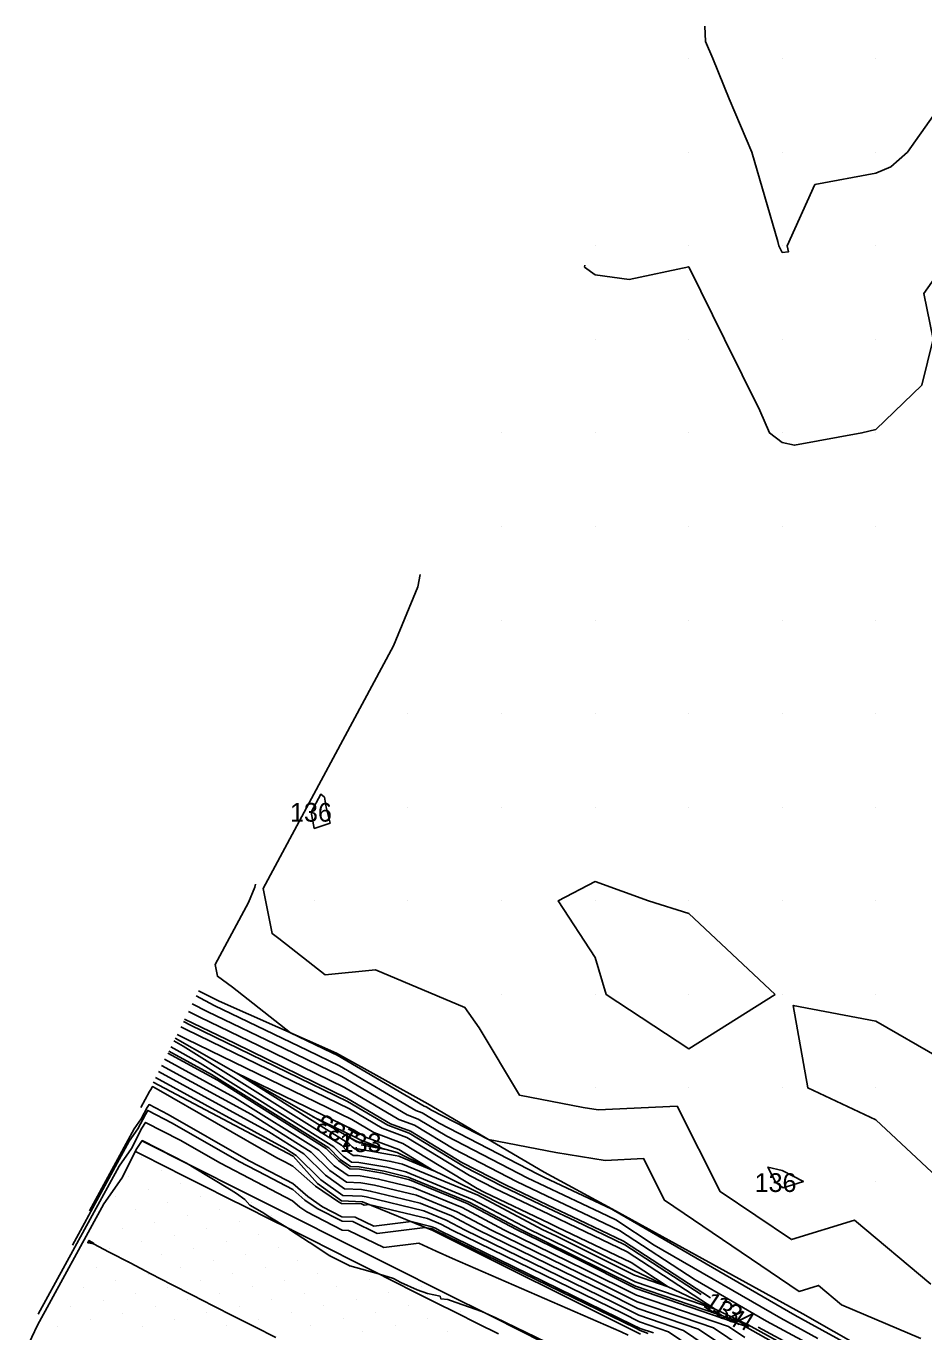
# Model space of a CAD drawing. Extents: x 2354170 to 2357230, y 866100 to 868290.
# Drawn here: x 2354279.2 to 2354375.1, y 867904 to 868043.5 of the extents above; entities that cross this region are included whole.
import ezdxf

# ---------------------------------------------------------------- set-up
doc = ezdxf.new("R2010")
doc.units = 0
for name, color, linetype in [('Default', 7, 'Continuous'), ('DTM Contours Major', 7, 'Continuous'), ('DTM Contours Minor', 7, 'Continuous'), ('DTM Contours Minor Text', 7, 'Continuous'), ('Exist DTM Breakline', 7, 'Continuous'), ('Exist DTM QL2 LIDAR Elevation Point', 7, 'Continuous'), ('Exist DTM Scan Elevation Point', 7, 'Continuous'), ('Exist Roads EOP', 7, 'Continuous'), ('PH Exist DTM Breakline', 7, 'Continuous')]:
    doc.layers.add(name, color=color, linetype=linetype)

msp = doc.modelspace()

# ---------------------------------------------------------------- linework, layer by layer
at = {"layer": 'Default'}
for points in [[(2354338.86, 868017.94), (2354338.82, 868017.73), (2354339.96, 868016.9), (2354343.59, 868016.4), (2354349.96, 868017.77), (2354353.8, 868010.02), (2354357.57, 868002.42), (2354358.58, 868000.02), (2354359.96, 867998.98), (2354361.28, 867998.7), (2354368.47, 868000.02), (2354369.96, 868000.38), (2354374.87, 868005.12), (2354376.09, 868010.02), (2354375.08, 868014.9), (2354378.69, 868020.02)], [(2354375.84, 867909.07), (2354367.69, 867915.91), (2354360.93, 867913.83), (2354353.32, 867918.96), (2354348.72, 867928.08), (2354340.29, 867927.67), (2354338.69, 867927.92), (2354331.9, 867929.25), (2354327.57, 867936.46), (2354326.06, 867938.63), (2354316.52, 867942.66), (2354311.12, 867942.1), (2354306.17, 867946.01), (2354305.46, 867946.51), (2354304.49, 867951.34), (2354318.42, 867977.28), (2354321.03, 867983.56), (2354321.26, 867984.87)], [(2354309.62, 867959.48), (2354310.66, 867961.41), (2354311.04, 867961.09), (2354311.25, 867960.02), (2354311.66, 867958.33), (2354309.96, 867957.76), (2354309.62, 867959.48)], [(2354374.76, 867903.26), (2354366.28, 867906.86), (2354363.82, 867908.92), (2354361.78, 867908.29), (2354347.39, 867918.02), (2354345.15, 867922.47), (2354341.03, 867922.27), (2354335.77, 867923.11), (2354328.58, 867924.51), (2354322.49, 867927.66), (2354321.91, 867928.01), (2354321.69, 867928.09), (2354312.4, 867933.53), (2354311.86, 867933.79), (2354307.44, 867935.93), (2354301.24, 867940.8), (2354299.62, 867941.96), (2354299.37, 867943.2), (2354302.94, 867949.85), (2354303.61, 867951.46), (2354303.67, 867951.79)], [(2354359.19, 867940.02), (2354349.96, 867948.68), (2354345.67, 867950.02), (2354339.96, 867952.08), (2354336.03, 867950.02), (2354339.96, 867943.96), (2354341.15, 867940.02), (2354349.96, 867934.22), (2354359.19, 867940.02)], [(2354368.72, 867901.69), (2354362.74, 867904.95), (2354361.3, 867905.73), (2354341.94, 867916.95), (2354341.76, 867917.07), (2354341.68, 867917.1), (2354334.57, 867920.47), (2354333.86, 867920.81), (2354323.3, 867926.26), (2354321.5, 867927.35), (2354320.8, 867927.62), (2354312.66, 867932.39), (2354309.27, 867934.04), (2354299.28, 867938.85), (2354297.34, 867939.86)], [(2354364.81, 867901.58), (2354358.28, 867905.11), (2354350.64, 867909.53), (2354342.58, 867914.78), (2354339.38, 867916.33), (2354334.79, 867918.5), (2354331.56, 867920.04), (2354324.92, 867923.47), (2354320.67, 867926.05), (2354319.01, 867926.67), (2354313.18, 867930.09), (2354304.09, 867934.52), (2354297.75, 867937.57), (2354296.52, 867938.21)], [(2354363.77, 867903.26), (2354359.79, 867905.42), (2354346.29, 867913.24), (2354342.17, 867915.92), (2354340.53, 867916.71), (2354334.68, 867919.49), (2354332.71, 867920.43), (2354324.11, 867924.87), (2354321.08, 867926.7), (2354319.9, 867927.15), (2354312.92, 867931.24), (2354306.68, 867934.28), (2354298.51, 867938.21), (2354296.93, 867939.03)], [(2354376.74, 867933.24), (2354369.96, 867937.15), (2354361.13, 867938.85), (2354362.68, 867930.02), (2354369.96, 867926.62), (2354377.02, 867920.02)], [(2354294.63, 867934.4), (2354297.78, 867932.67), (2354312.05, 867923.73), (2354313.05, 867922.73), (2354313.94, 867922.11), (2354314.72, 867922.07), (2354317.71, 867921.55), (2354319.76, 867921.05), (2354326.88, 867918.12), (2354332.95, 867914.9), (2354336.85, 867913), (2354344.24, 867909.31), (2354352.8, 867906.38), (2354343.4, 867912.5), (2354337.07, 867915.55), (2354335.01, 867916.53), (2354329.27, 867919.27), (2354326.54, 867920.68), (2354319.84, 867924.74), (2354317.23, 867925.73), (2354313.71, 867927.79), (2354298.91, 867935), (2354296.22, 867936.29), (2354295.7, 867936.57)], [(2354352.28, 867907.59), (2354342.99, 867913.64), (2354338.22, 867915.94), (2354334.9, 867917.51), (2354330.41, 867919.66), (2354325.73, 867922.07), (2354320.25, 867925.39), (2354318.12, 867926.2), (2354313.44, 867928.94), (2354301.5, 867934.76), (2354296.99, 867936.93), (2354296.11, 867937.39)], [(2354294.95, 867935.05), (2354295.96, 867934.5), (2354312.86, 867923.91), (2354313.53, 867923.24), (2354314.13, 867922.82), (2354314.65, 867922.8), (2354318.15, 867922.18), (2354319.38, 867921.88), (2354327.45, 867918.56), (2354334.32, 867914.91), (2354335.83, 867914.18), (2354344.17, 867910.02), (2354347.76, 867908.79), (2354343.81, 867911.36), (2354335.91, 867915.16), (2354335.12, 867915.54), (2354328.12, 867918.89), (2354327.35, 867919.28), (2354319.42, 867924.09), (2354316.34, 867925.26), (2354313.97, 867926.65), (2354296.31, 867935.25), (2354295.46, 867935.66), (2354295.3, 867935.74)], [(2354294.31, 867933.75), (2354299.61, 867930.84), (2354311.25, 867923.55), (2354312.58, 867922.22), (2354313.76, 867921.39), (2354314.79, 867921.35), (2354317.27, 867920.91), (2354320.14, 867920.22), (2354326.31, 867917.68), (2354331.58, 867914.89), (2354337.86, 867911.82), (2354344.32, 867908.6), (2354355.83, 867904.66), (2354356.23, 867904.39), (2354365.55, 867899.15), (2354366.37, 867898.65), (2354370.34, 867897.01), (2354366.9, 867899.32), (2354365.84, 867899.9), (2354357.39, 867904.46)], [(2354293.66, 867932.44), (2354303.27, 867927.18), (2354309.64, 867923.18), (2354311.63, 867921.2), (2354313.39, 867919.97), (2354314.93, 867919.9), (2354316.39, 867919.65), (2354320.9, 867918.56), (2354325.18, 867916.8), (2354328.83, 867914.86), (2354339.9, 867909.45), (2354344.47, 867907.18), (2354352.61, 867904.39), (2354355.68, 867902.31)], [(2354293.98, 867933.09), (2354301.44, 867929.01), (2354310.45, 867923.36), (2354312.1, 867921.71), (2354313.57, 867920.68), (2354314.86, 867920.63), (2354316.83, 867920.28), (2354320.52, 867919.39), (2354325.75, 867917.24), (2354330.2, 867914.87), (2354338.88, 867910.64), (2354344.39, 867907.89), (2354354.22, 867904.53), (2354355.96, 867903.35)], [(2354293.01, 867931.13), (2354306.92, 867923.51), (2354308.04, 867922.82), (2354310.68, 867920.19), (2354313.02, 867918.54), (2354315.07, 867918.46), (2354315.5, 867918.38), (2354321.67, 867916.9), (2354324.05, 867915.91), (2354326.08, 867914.84), (2354341.93, 867907.09), (2354344.62, 867905.76), (2354349.4, 867904.12), (2354355.14, 867900.24)], [(2354293.33, 867931.79), (2354305.1, 867925.35), (2354308.84, 867923), (2354311.15, 867920.7), (2354313.2, 867919.26), (2354315, 867919.18), (2354315.95, 867919.01), (2354321.29, 867917.73), (2354324.62, 867916.36), (2354327.45, 867914.85), (2354340.92, 867908.27), (2354344.54, 867906.47), (2354351.01, 867904.25), (2354355.41, 867901.28), (2354360.28, 867898.54), (2354367.24, 867894.3), (2354372.49, 867892.13), (2354376.33, 867889.83), (2354381.89, 867886.96)], [(2354301.62, 867931.64), (2354314.23, 867925.5), (2354315.45, 867924.78), (2354319.01, 867923.44), (2354322.74, 867921.17), (2354318.99, 867922.72), (2354318.59, 867922.81), (2354314.58, 867923.52), (2354314.31, 867923.53), (2354314.01, 867923.75), (2354313.66, 867924.09), (2354301.62, 867931.64)], [(2354291.43, 867927.94), (2354292.37, 867929.66), (2354292.51, 867929.87), (2354292.63, 867930.11), (2354292.68, 867930.17), (2354293.08, 867929.96), (2354305.96, 867922.57), (2354306.81, 867922.12), (2354307.69, 867921.67), (2354310.11, 867919.53), (2354312.54, 867917.86), (2354312.88, 867917.69), (2354315.02, 867917.63), (2354315.29, 867917.5), (2354315.8, 867917.57), (2354322.05, 867916.06), (2354323.48, 867915.47), (2354324.71, 867914.82), (2354342.95, 867905.91), (2354344.69, 867905.04), (2354347.8, 867903.98), (2354354.86, 867899.2)], [(2354285.95, 867916.89), (2354290.74, 867925.66), (2354291.47, 867926.71), (2354292.1, 867927.92), (2354292.31, 867928.25), (2354294.36, 867927.2), (2354302.94, 867922.27), (2354305.28, 867921.06), (2354307.67, 867919.81), (2354309.26, 867918.41), (2354310.85, 867917.32), (2354312.92, 867916.26), (2354314.32, 867916.22), (2354316.34, 867915.24), (2354320.31, 867915.74), (2354322.43, 867915.23), (2354322.92, 867915.03), (2354323.33, 867914.81), (2354343.97, 867904.73), (2354344.77, 867904.33), (2354346.19, 867903.85)], [(2354343.49, 867903.62), (2354342.76, 867903.97), (2354324.72, 867911.8), (2354323, 867912.58), (2354321.15, 867913.45), (2354317.4, 867912.98), (2354313.61, 867914.81), (2354312.96, 867914.83), (2354309.16, 867916.77), (2354308.41, 867917.29), (2354307.65, 867917.95), (2354303.75, 867919.99), (2354299.93, 867921.97), (2354295.64, 867924.43), (2354291.94, 867926.34), (2354291.56, 867925.73), (2354290.43, 867923.55), (2354289.11, 867921.66), (2354280.47, 867905.84)], [(2354291.57, 867924.42), (2354291.02, 867923.54), (2354289.39, 867920.39), (2354287.48, 867917.66), (2354280.39, 867904.68), (2354279.18, 867902.1)], [(2354334.75, 867902.87), (2354329.29, 867905.51), (2354329.04, 867905.62), (2354327.87, 867906.15), (2354324.51, 867907.3), (2354324.24, 867907.43), (2354323.47, 867907.5), (2354323.41, 867907.77), (2354322.07, 867908.06), (2354320.96, 867908.47), (2354319.2, 867909.22), (2354318.44, 867909.65), (2354316.94, 867910.11), (2354316.18, 867910.35), (2354315.04, 867910.67), (2354313.78, 867911.03), (2354312.83, 867911.49), (2354311.55, 867912.13), (2354309.61, 867913.45), (2354309.47, 867913.52), (2354307.31, 867914.91), (2354307.28, 867914.93), (2354307.09, 867915.07), (2354305.21, 867916.23), (2354304.39, 867916.75), (2354303.08, 867917.51), (2354302.55, 867918.11), (2354301.67, 867918.74), (2354301.1, 867919.12), (2354296.96, 867921.6), (2354296.9, 867921.64), (2354296.86, 867921.67), (2354296.31, 867921.98), (2354291.57, 867924.42)], [(2354314.92, 867924.17), (2354314.56, 867924.31), (2354314.49, 867924.35), (2354313.84, 867924.67), (2354314.46, 867924.28), (2354314.48, 867924.26), (2354314.5, 867924.25), (2354314.51, 867924.25), (2354314.92, 867924.17)], [(2354359.26, 867919.91), (2354358.42, 867921.57), (2354359.96, 867921.21), (2354362.21, 867920.02), (2354360.07, 867919.36), (2354359.26, 867919.91)], [(2354285.85, 867913.67), (2354285.8, 867913.57), (2354285.76, 867913.49), (2354285.8, 867913.49), (2354285.82, 867913.49), (2354285.89, 867913.48), (2354286.36, 867913.36), (2354286.39, 867913.45), (2354285.95, 867913.68), (2354285.89, 867913.73), (2354285.85, 867913.67)]]:
    msp.add_lwpolyline(points, dxfattribs=at)
at = {"layer": 'DTM Contours Major'}
for points in [[(2354368.72, 867901.69), (2354362.74, 867904.95), (2354361.3, 867905.73), (2354341.94, 867916.95), (2354341.76, 867917.07), (2354341.68, 867917.1), (2354334.57, 867920.47), (2354333.86, 867920.81), (2354323.3, 867926.26), (2354321.5, 867927.35), (2354320.8, 867927.62), (2354312.66, 867932.39), (2354309.27, 867934.04), (2354299.28, 867938.85), (2354297.34, 867939.86)], [(2354293.33, 867931.79), (2354305.1, 867925.35), (2354308.84, 867923), (2354311.15, 867920.7), (2354313.2, 867919.26), (2354315, 867919.18), (2354315.95, 867919.01), (2354321.29, 867917.73), (2354324.62, 867916.36), (2354327.45, 867914.85), (2354340.92, 867908.27), (2354344.54, 867906.47), (2354351.01, 867904.25), (2354355.41, 867901.28), (2354360.28, 867898.54), (2354367.24, 867894.3), (2354372.49, 867892.13), (2354376.33, 867889.83), (2354381.89, 867886.96)]]:
    msp.add_lwpolyline(points, dxfattribs=at)
at = {"layer": 'DTM Contours Minor'}
for points in [[(2354351.69, 868043.48), (2354351.77, 868041.83), (2354352.53, 868040.02), (2354354.27, 868035.71), (2354356.71, 868030.02), (2354359.5, 868020.48), (2354359.58, 868020.02), (2354359.96, 868019.3), (2354360.62, 868019.36), (2354360.47, 868020.02), (2354363.44, 868026.54), (2354369.96, 868027.76), (2354371.55, 868028.44), (2354373.34, 868030.02), (2354376.09, 868033.9)], [(2354351.3, 867907.94), (2354343.13, 867913.26), (2354337.84, 867915.81), (2354334.94, 867917.19), (2354330.03, 867919.53), (2354326, 867921.61), (2354320.11, 867925.18), (2354317.82, 867926.04), (2354313.53, 867928.56), (2354300.63, 867934.84), (2354296.73, 867936.72), (2354295.98, 867937.11)], [(2354294.41, 867933.96), (2354299, 867931.45), (2354311.52, 867923.61), (2354312.74, 867922.39), (2354313.82, 867921.63), (2354314.77, 867921.59), (2354317.42, 867921.12), (2354320.01, 867920.5), (2354326.5, 867917.83), (2354332.03, 867914.89), (2354337.52, 867912.21), (2354344.29, 867908.83), (2354355.96, 867904.84)], [(2354345.65, 867903.8), (2354344.79, 867904.1), (2354344.31, 867904.34), (2354322.88, 867914.81), (2354322.73, 867914.88), (2354322.56, 867914.96), (2354321.81, 867915.13), (2354316.69, 867914.49), (2354314.08, 867915.75), (2354312.94, 867915.78), (2354310.29, 867917.14), (2354308.97, 867918.04), (2354307.67, 867919.19), (2354304.77, 867920.7), (2354301.94, 867922.17), (2354294.79, 867926.27), (2354292.18, 867927.62), (2354291.92, 867927.19), (2354291.12, 867925.65), (2354290.2, 867924.33), (2354284.13, 867913.21)], [(2354317.44, 867923.49), (2354314.85, 867924.47), (2354314.41, 867924.73), (2354309.77, 867926.99), (2354309.83, 867926.95)], [(2354314.96, 867923.93), (2354317.44, 867923.49)]]:
    msp.add_lwpolyline(points, dxfattribs=at)
at = {"layer": 'Exist DTM Breakline'}
for points in [[(2354329.64, 867903.75), (2354327.4, 867904.87), (2354325.17, 867905.98), (2354322.93, 867907.1), (2354320.7, 867908.22), (2354318.46, 867909.34), (2354316.23, 867910.47), (2354314, 867911.6), (2354311.77, 867912.72), (2354309.53, 867913.85), (2354307.3, 867914.97), (2354305.06, 867916.09), (2354302.83, 867917.21), (2354300.6, 867918.33), (2354298.36, 867919.46), (2354296.13, 867920.58), (2354293.9, 867921.7), (2354291.66, 867922.83), (2354290.93, 867923.2)], [(2354285.84, 867913.64), (2354288.06, 867912.48), (2354290.28, 867911.33), (2354292.5, 867910.18), (2354294.72, 867909.04), (2354296.94, 867907.9), (2354299.17, 867906.76), (2354301.4, 867905.62), (2354303.62, 867904.49), (2354305.85, 867903.36)]]:
    msp.add_lwpolyline(points, dxfattribs=at)
at = {"layer": 'Exist DTM QL2 LIDAR Elevation Point'}
for p, q in [((2354349.96, 868040.02), (2354349.96, 868040.02)), ((2354359.96, 868040.02), (2354359.96, 868040.02)), ((2354369.96, 868040.02), (2354369.96, 868040.02)), ((2354349.96, 868030.02), (2354349.96, 868030.02)), ((2354359.96, 868030.02), (2354359.96, 868030.02)), ((2354369.96, 868030.02), (2354369.96, 868030.02)), ((2354339.96, 868020.02), (2354339.96, 868020.02)), ((2354349.96, 868020.02), (2354349.96, 868020.02)), ((2354359.96, 868020.02), (2354359.96, 868020.02)), ((2354369.96, 868020.02), (2354369.96, 868020.02)), ((2354339.96, 868010.02), (2354339.96, 868010.02)), ((2354349.96, 868010.02), (2354349.96, 868010.02)), ((2354359.96, 868010.02), (2354359.96, 868010.02)), ((2354369.96, 868010.02), (2354369.96, 868010.02)), ((2354329.96, 868000.02), (2354329.96, 868000.02)), ((2354339.96, 868000.02), (2354339.96, 868000.02)), ((2354349.96, 868000.02), (2354349.96, 868000.02)), ((2354359.96, 868000.02), (2354359.96, 868000.02)), ((2354369.96, 868000.02), (2354369.96, 868000.02)), ((2354329.96, 867990.02), (2354329.96, 867990.02)), ((2354339.96, 867990.02), (2354339.96, 867990.02)), ((2354349.96, 867990.02), (2354349.96, 867990.02)), ((2354359.96, 867990.02), (2354359.96, 867990.02)), ((2354369.96, 867990.02), (2354369.96, 867990.02)), ((2354319.96, 867980.02), (2354319.96, 867980.02)), ((2354329.96, 867980.02), (2354329.96, 867980.02)), ((2354339.96, 867980.02), (2354339.96, 867980.02)), ((2354349.96, 867980.02), (2354349.96, 867980.02)), ((2354359.96, 867980.02), (2354359.96, 867980.02)), ((2354369.96, 867980.02), (2354369.96, 867980.02)), ((2354319.96, 867970.02), (2354319.96, 867970.02)), ((2354329.96, 867970.02), (2354329.96, 867970.02)), ((2354339.96, 867970.02), (2354339.96, 867970.02)), ((2354349.96, 867970.02), (2354349.96, 867970.02)), ((2354359.96, 867970.02), (2354359.96, 867970.02)), ((2354369.96, 867970.02), (2354369.96, 867970.02)), ((2354309.96, 867960.02), (2354309.96, 867960.02)), ((2354319.96, 867960.02), (2354319.96, 867960.02)), ((2354329.96, 867960.02), (2354329.96, 867960.02)), ((2354339.96, 867960.02), (2354339.96, 867960.02)), ((2354349.96, 867960.02), (2354349.96, 867960.02)), ((2354359.96, 867960.02), (2354359.96, 867960.02)), ((2354369.96, 867960.02), (2354369.96, 867960.02)), ((2354309.96, 867950.02), (2354309.96, 867950.02)), ((2354319.96, 867950.02), (2354319.96, 867950.02)), ((2354329.96, 867950.02), (2354329.96, 867950.02)), ((2354339.96, 867950.02), (2354339.96, 867950.02)), ((2354349.96, 867950.02), (2354349.96, 867950.02)), ((2354359.96, 867950.02), (2354359.96, 867950.02)), ((2354369.96, 867950.02), (2354369.96, 867950.02)), ((2354329.96, 867940.02), (2354329.96, 867940.02)), ((2354339.96, 867940.02), (2354339.96, 867940.02)), ((2354349.96, 867940.02), (2354349.96, 867940.02)), ((2354359.96, 867940.02), (2354359.96, 867940.02)), ((2354369.96, 867940.02), (2354369.96, 867940.02)), ((2354339.96, 867930.02), (2354339.96, 867930.02)), ((2354349.96, 867930.02), (2354349.96, 867930.02)), ((2354359.96, 867930.02), (2354359.96, 867930.02)), ((2354369.96, 867930.02), (2354369.96, 867930.02)), ((2354359.96, 867920.02), (2354359.96, 867920.02)), ((2354369.96, 867920.02), (2354369.96, 867920.02))]:
    msp.add_line(p, q, dxfattribs=at)
at = {"layer": 'Exist DTM Scan Elevation Point'}
for p, q in [((2354291.5, 867922.61), (2354291.5, 867922.61)), ((2354293.59, 867921.23), (2354293.59, 867921.23)), ((2354290.12, 867920.52), (2354290.12, 867920.52)), ((2354295.67, 867919.85), (2354295.67, 867919.85)), ((2354288.75, 867918.44), (2354288.75, 867918.44)), ((2354292.21, 867919.14), (2354292.21, 867919.14)), ((2354297.76, 867918.47), (2354297.76, 867918.47)), ((2354290.83, 867917.06), (2354290.83, 867917.06)), ((2354294.29, 867917.76), (2354294.29, 867917.76)), ((2354299.84, 867917.09), (2354299.84, 867917.09)), ((2354303.31, 867917.8), (2354303.31, 867917.8)), ((2354292.92, 867915.68), (2354292.92, 867915.68)), ((2354296.38, 867916.38), (2354296.38, 867916.38)), ((2354301.93, 867915.71), (2354301.93, 867915.71)), ((2354305.39, 867916.42), (2354305.39, 867916.42)), ((2354289.45, 867914.97), (2354289.45, 867914.97)), ((2354295, 867914.3), (2354295, 867914.3)), ((2354298.46, 867915.01), (2354298.46, 867915.01)), ((2354304.01, 867914.33), (2354304.01, 867914.33)), ((2354307.48, 867915.04), (2354307.48, 867915.04)), ((2354288.07, 867912.89), (2354288.07, 867912.89)), ((2354291.54, 867913.59), (2354291.54, 867913.59)), ((2354297.09, 867912.92), (2354297.09, 867912.92)), ((2354300.55, 867913.63), (2354300.55, 867913.63)), ((2354306.1, 867912.95), (2354306.1, 867912.95)), ((2354309.56, 867913.66), (2354309.56, 867913.66)), ((2354290.16, 867911.51), (2354290.16, 867911.51)), ((2354293.62, 867912.21), (2354293.62, 867912.21)), ((2354299.17, 867911.54), (2354299.17, 867911.54)), ((2354302.63, 867912.25), (2354302.63, 867912.25)), ((2354308.18, 867911.57), (2354308.18, 867911.57)), ((2354311.65, 867912.28), (2354311.65, 867912.28)), ((2354286.69, 867910.8), (2354286.69, 867910.8)), ((2354292.24, 867910.13), (2354292.24, 867910.13)), ((2354295.71, 867910.84), (2354295.71, 867910.84)), ((2354301.26, 867910.16), (2354301.26, 867910.16)), ((2354304.72, 867910.87), (2354304.72, 867910.87)), ((2354310.27, 867910.19), (2354310.27, 867910.19)), ((2354313.73, 867910.9), (2354313.73, 867910.9)), ((2354285.31, 867908.72), (2354285.31, 867908.72)), ((2354288.78, 867909.42), (2354288.78, 867909.42)), ((2354294.33, 867908.75), (2354294.33, 867908.75)), ((2354297.79, 867909.46), (2354297.79, 867909.46)), ((2354303.34, 867908.78), (2354303.34, 867908.78)), ((2354306.8, 867909.49), (2354306.8, 867909.49)), ((2354312.35, 867908.81), (2354312.35, 867908.81)), ((2354315.82, 867909.52), (2354315.82, 867909.52)), ((2354321.37, 867908.85), (2354321.37, 867908.85)), ((2354287.4, 867907.34), (2354287.4, 867907.34)), ((2354290.86, 867908.04), (2354290.86, 867908.04)), ((2354296.41, 867907.37), (2354296.41, 867907.37)), ((2354299.88, 867908.08), (2354299.88, 867908.08)), ((2354305.43, 867907.4), (2354305.43, 867907.4)), ((2354308.89, 867908.11), (2354308.89, 867908.11)), ((2354314.44, 867907.43), (2354314.44, 867907.43)), ((2354317.9, 867908.14), (2354317.9, 867908.14)), ((2354323.45, 867907.47), (2354323.45, 867907.47)), ((2354283.93, 867906.63), (2354283.93, 867906.63)), ((2354289.48, 867905.96), (2354289.48, 867905.96)), ((2354292.95, 867906.67), (2354292.95, 867906.67)), ((2354298.5, 867905.99), (2354298.5, 867905.99)), ((2354301.96, 867906.7), (2354301.96, 867906.7)), ((2354307.51, 867906.02), (2354307.51, 867906.02)), ((2354310.97, 867906.73), (2354310.97, 867906.73)), ((2354316.52, 867906.05), (2354316.52, 867906.05)), ((2354319.99, 867906.76), (2354319.99, 867906.76)), ((2354325.54, 867906.09), (2354325.54, 867906.09)), ((2354282.55, 867904.55), (2354282.55, 867904.55)), ((2354286.02, 867905.25), (2354286.02, 867905.25)), ((2354291.57, 867904.58), (2354291.57, 867904.58)), ((2354295.03, 867905.29), (2354295.03, 867905.29)), ((2354300.58, 867904.61), (2354300.58, 867904.61)), ((2354304.05, 867905.32), (2354304.05, 867905.32)), ((2354309.6, 867904.64), (2354309.6, 867904.64)), ((2354313.06, 867905.35), (2354313.06, 867905.35)), ((2354318.61, 867904.68), (2354318.61, 867904.68)), ((2354322.07, 867905.38), (2354322.07, 867905.38)), ((2354315.14, 867903.97), (2354315.14, 867903.97)), ((2354324.16, 867904), (2354324.16, 867904))]:
    msp.add_line(p, q, dxfattribs=at)
at = {"layer": 'Exist Roads EOP'}
msp.add_lwpolyline([(2354291.56, 867924.37), (2354296.92, 867921.67), (2354302.28, 867918.97), (2354307.64, 867916.28), (2354313, 867913.59), (2354318.37, 867910.9), (2354323.73, 867908.22), (2354329.1, 867905.53), (2354334.46, 867902.84)], dxfattribs=at)
at = {"layer": 'PH Exist DTM Breakline'}
for points in [[(2354297.6, 867940.4), (2354299.82, 867939.3), (2354312.35, 867933.75), (2354322.11, 867928.31), (2354334.51, 867921.03), (2354341.74, 867917.12), (2354362.16, 867905.9), (2354372.33, 867900.1)], [(2354295.1, 867935.36), (2354314.51, 867924.29), (2354318.81, 867923.12), (2354327.67, 867918.74), (2354335.19, 867914.92), (2354344.11, 867910.53), (2354356.31, 867904.7), (2354366.25, 867899.23), (2354377.01, 867893.39), (2354385.16, 867888.75), (2354393.52, 867885.36), (2354402.86, 867880.3), (2354408.72, 867877.2), (2354421.17, 867871.05)], [(2354344.83, 867903.73), (2354322.63, 867914.81), (2354315.13, 867917.84), (2354312.87, 867917.97), (2354310.32, 867919.8), (2354307.7, 867922.74), (2354292.77, 867930.64)]]:
    msp.add_lwpolyline(points, dxfattribs=at)

# ---------------------------------------------------------------- texts
at = {"layer": 'Default'}
for s, p in [('136', (2354307.38, 867958.48)), ('133', (2354312.68, 867923.17)), ('136', (2354357.01, 867918.91))]:
    msp.add_text(s, height=2, dxfattribs=at).set_placement(p)
msp.add_text('134', height=2, rotation=328.4997, dxfattribs=at).set_placement((2354352.36, 867906.27))
at = {"layer": 'DTM Contours Minor Text'}
for s, rotation, p in [('133', 149.4891, (2354314.81, 867925.08)), ('134', 326.409, (2354351.39, 867906.71))]:
    msp.add_text(s, height=2, rotation=rotation, dxfattribs=at).set_placement(p)

doc.saveas('drawing.dxf')
